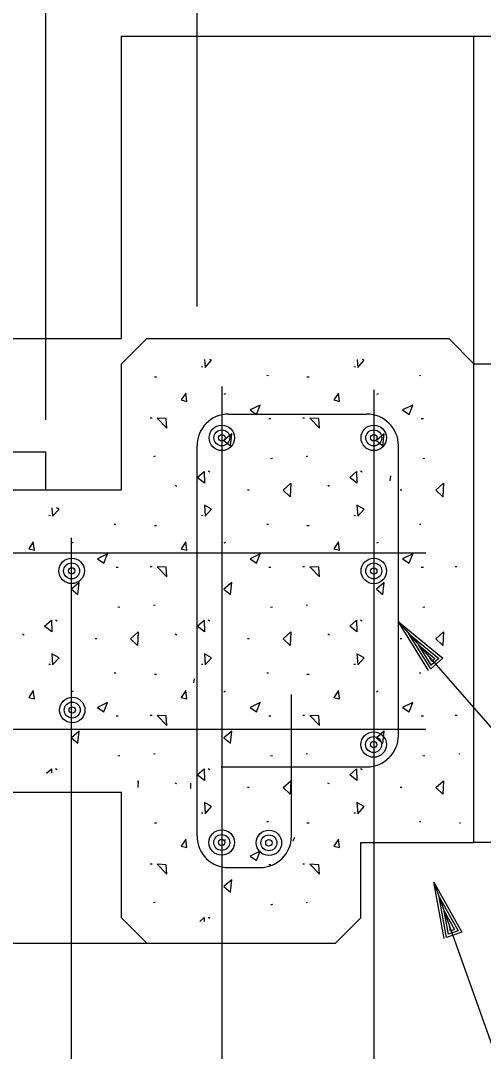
# Model space of a CAD drawing. Extents: x 22369.6 to 22428.3, y 22369.6 to 22415.
# Drawn here: x 22415.399 to 22417.442, y 22389.303 to 22393.849 of the extents above; entities that cross this region are included whole.
import ezdxf

# ---------------------------------------------------------------- set-up
doc = ezdxf.new("R2010")
doc.units = 0
for name, color, linetype in [('Level 1', 7, 'Continuous'), ('Level 10', 7, 'Continuous'), ('Level 2', 7, 'Continuous'), ('Level 7', 7, 'Continuous'), ('Level 8', 7, 'Continuous')]:
    doc.layers.add(name, color=color, linetype=linetype)

msp = doc.modelspace()

# ---------------------------------------------------------------- linework, layer by layer
at = {"layer": 'Level 1'}
for p, q in [((22416.1781, 22392.5884), (22416.1781, 22394.857)), ((22415.5114, 22392.0875), (22415.5114, 22394.474)), ((22416.2873, 22392.2348), (22416.2873, 22387.1052)), ((22416.9579, 22392.2201), (22416.9579, 22387.1201)), ((22417.0302, 22391.8186), (22417.0337, 22391.8411)), ((22415.6246, 22387.7446), (22415.6246, 22391.5683)), ((22417.0669, 22391.1969), (22418.9221, 22389.0824)), ((22417.0669, 22391.1969), (22417.0669, 22391.1969)), ((22417.1279, 22391.1274), (22417.1279, 22391.1274)), ((22416.1645, 22390.9277), (22416.1676, 22390.9452)), ((22416.1501, 22390.4629), (22416.1501, 22390.4863)), ((22416.6016, 22390.2296), (22416.6102, 22390.2479)), ((22417.2233, 22390.0497), (22417.9908, 22387.8989)), ((22417.2233, 22390.0497), (22417.2233, 22390.0497)), ((22417.2544, 22389.9627), (22417.2544, 22389.9627))]:
    msp.add_line(p, q, dxfattribs=at)
at = {"layer": 'Level 10'}
for p, q in [((22415.8447, 22392.3356), (22415.9559, 22392.4467)), ((22415.9559, 22392.4467), (22417.2892, 22392.4467)), ((22417.2892, 22392.4467), (22417.4003, 22392.3356)), ((22415.8447, 22391.78), (22415.8447, 22392.3356)), ((22417.4003, 22390.2245), (22417.4003, 22392.3356)), ((22416.317, 22392.1133), (22416.9278, 22392.1133)), ((22416.1781, 22390.2523), (22416.1781, 22391.9744)), ((22417.0669, 22390.6967), (22417.0669, 22391.9744)), ((22412.1504, 22391.78), (22415.8447, 22391.78)), ((22412.1504, 22391.5022), (22417.1882, 22391.5022)), ((22416.5947, 22390.2523), (22416.5947, 22390.8761)), ((22412.1504, 22390.7245), (22417.1882, 22390.7245)), ((22416.2841, 22390.5578), (22416.9266, 22390.5578)), ((22412.1504, 22390.4467), (22415.8447, 22390.4467)), ((22415.8447, 22389.8912), (22415.8447, 22390.4467)), ((22416.9003, 22389.8912), (22416.9003, 22390.2245)), ((22416.9003, 22390.2245), (22417.4003, 22390.2245)), ((22416.317, 22390.1134), (22416.4559, 22390.1134)), ((22415.8447, 22389.8912), (22415.9559, 22389.7801)), ((22416.9003, 22389.8912), (22416.7892, 22389.7801)), ((22415.9559, 22389.7801), (22416.7892, 22389.7801))]:
    msp.add_line(p, q, dxfattribs=at)
for centre, start, end in [((22416.317, 22391.9744), 90, 180), ((22416.9281, 22391.9744), 0, 90), ((22416.9281, 22390.6967), 270, 0), ((22416.317, 22390.2523), 180, 270), ((22416.4558, 22390.2523), 270, 0)]:
    msp.add_arc(centre, 0.1389, start, end, dxfattribs=at)
at = {"layer": 'Level 2'}
for p in [(22412.1504, 22391.9467), (22415.5114, 22391.78)]:
    msp.add_line(p, (22415.5114, 22391.9467), dxfattribs=at)
for points in [[(22417.2003, 22390.9822), (22417.0669, 22391.1969), (22417.2624, 22391.0368), (22417.2093, 22390.9902), (22417.1127, 22391.1448), (22417.2454, 22391.036), (22417.2113, 22391.0061), (22417.1566, 22391.0947), (22417.2283, 22391.0352), (22417.2143, 22391.0229), (22417.2024, 22391.0426)], [(22417.2682, 22389.801), (22417.2233, 22390.0497), (22417.3461, 22389.8288), (22417.2795, 22389.805), (22417.2466, 22389.9844), (22417.3299, 22389.8344), (22417.2872, 22389.8191), (22417.2691, 22389.9216), (22417.3138, 22389.8399), (22417.2962, 22389.8336), (22417.2923, 22389.8563)]]:
    msp.add_lwpolyline(points, dxfattribs=at)
for centre, radius in [((22416.2876, 22392.0087), 0.0562), ((22416.2876, 22392.0087), 0.0352), ((22416.9581, 22392.0087), 0.0562), ((22416.9581, 22392.0087), 0.0352), ((22416.2876, 22392.0087), 0.0141), ((22416.9581, 22392.0087), 0.0141), ((22415.6247, 22391.422), 0.0562), ((22416.9582, 22391.4217), 0.0562), ((22415.6247, 22391.422), 0.0352), ((22415.6247, 22391.422), 0.0141), ((22416.9582, 22391.4217), 0.0352), ((22416.9582, 22391.4217), 0.0141), ((22415.6274, 22390.8083), 0.0562), ((22415.6274, 22390.8083), 0.0352), ((22415.6274, 22390.8083), 0.0141), ((22416.9575, 22390.656), 0.0562), ((22416.9575, 22390.656), 0.0352), ((22416.9575, 22390.656), 0.0141), ((22416.287, 22390.2241), 0.0562), ((22416.287, 22390.2241), 0.0352), ((22416.4954, 22390.2226), 0.0562), ((22416.4954, 22390.2226), 0.0352), ((22416.287, 22390.2241), 0.0141), ((22416.4954, 22390.2226), 0.0141)]:
    msp.add_circle(centre, radius, dxfattribs=at)
at = {"layer": 'Level 7'}
for p, q in [((22415.8447, 22393.78), (22421.4835, 22393.78)), ((22415.8447, 22392.4467), (22415.8447, 22393.78)), ((22417.4003, 22392.3356), (22417.4003, 22393.78)), ((22412.1504, 22392.4467), (22415.8447, 22392.4467)), ((22417.4003, 22392.3356), (22417.4836, 22392.3356)), ((22417.4836, 22390.2245), (22417.4003, 22390.2245)), ((22412.1504, 22389.7801), (22415.9559, 22389.7801))]:
    msp.add_line(p, q, dxfattribs=at)
at = {"layer": 'Level 8'}
for p, q in [((22416.2041, 22392.321), (22416.1975, 22392.3215)), ((22416.8775, 22392.321), (22416.8708, 22392.3215)), ((22415.999, 22392.2763), (22415.99, 22392.2763)), ((22416.493, 22392.282), (22416.4863, 22392.2832)), ((22416.6723, 22392.2763), (22416.6633, 22392.2763)), ((22417.1663, 22392.282), (22417.1596, 22392.2832)), ((22416.3043, 22392.2035), (22416.2963, 22392.1995)), ((22416.9776, 22392.2035), (22416.9696, 22392.1995)), ((22415.9796, 22392.096), (22415.9711, 22392.096)), ((22416.5036, 22392.0928), (22416.4946, 22392.0928)), ((22416.653, 22392.096), (22416.6445, 22392.096)), ((22417.177, 22392.0928), (22417.168, 22392.0928)), ((22415.9928, 22391.9273), (22415.9863, 22391.9248)), ((22416.5108, 22391.9183), (22416.5018, 22391.9158)), ((22416.6661, 22391.9273), (22416.6596, 22391.9248)), ((22417.1841, 22391.9183), (22417.1751, 22391.9158)), ((22416.2341, 22391.8567), (22416.2266, 22391.8612)), ((22416.9075, 22391.8567), (22416.9, 22391.8612)), ((22416.089, 22391.7947), (22416.0818, 22391.798)), ((22416.7623, 22391.7947), (22416.7551, 22391.798)), ((22416.4088, 22391.7787), (22416.4015, 22391.778)), ((22417.0821, 22391.7787), (22417.0748, 22391.778)), ((22415.5308, 22391.6652), (22415.5241, 22391.6657)), ((22416.2041, 22391.6652), (22416.1975, 22391.6657)), ((22416.8775, 22391.6652), (22416.8708, 22391.6657)), ((22415.8196, 22391.6262), (22415.813, 22391.6273)), ((22415.999, 22391.6205), (22415.99, 22391.6205)), ((22416.493, 22391.6262), (22416.4863, 22391.6273)), ((22416.6723, 22391.6205), (22416.6633, 22391.6205)), ((22417.1663, 22391.6262), (22417.1596, 22391.6273)), ((22415.631, 22391.5477), (22415.623, 22391.5437)), ((22416.3043, 22391.5477), (22416.2963, 22391.5437)), ((22416.9776, 22391.5477), (22416.9696, 22391.5437)), ((22415.8303, 22391.437), (22415.8213, 22391.437)), ((22415.9796, 22391.4402), (22415.9711, 22391.4402)), ((22416.5036, 22391.437), (22416.4946, 22391.437)), ((22416.653, 22391.4402), (22416.6445, 22391.4402)), ((22417.177, 22391.437), (22417.168, 22391.437)), ((22417.3242, 22391.4402), (22417.3178, 22391.4402)), ((22415.8375, 22391.2625), (22415.8285, 22391.26)), ((22415.9928, 22391.2715), (22415.9863, 22391.269)), ((22416.5108, 22391.2625), (22416.5018, 22391.26)), ((22416.6661, 22391.2715), (22416.6596, 22391.269)), ((22417.1841, 22391.2625), (22417.1751, 22391.26)), ((22415.5608, 22391.2008), (22415.5533, 22391.2053)), ((22416.2341, 22391.2008), (22416.2266, 22391.2053)), ((22416.9075, 22391.2008), (22416.9, 22391.2053)), ((22417.0669, 22391.1969), (22417.0669, 22391.1969)), ((22415.4156, 22391.1388), (22415.4085, 22391.1422)), ((22415.7355, 22391.1228), (22415.7281, 22391.1222)), ((22416.089, 22391.1388), (22416.0818, 22391.1422)), ((22416.4088, 22391.1228), (22416.4015, 22391.1222)), ((22416.7623, 22391.1388), (22416.7551, 22391.1422)), ((22417.0821, 22391.1228), (22417.0748, 22391.1222)), ((22417.1127, 22391.1448), (22417.1127, 22391.1448)), ((22415.5308, 22391.0093), (22415.5241, 22391.0098)), ((22416.2041, 22391.0093), (22416.1975, 22391.0098)), ((22416.8775, 22391.0093), (22416.8708, 22391.0098)), ((22415.8196, 22390.9703), (22415.813, 22390.9715)), ((22415.999, 22390.9647), (22415.99, 22390.9647)), ((22416.493, 22390.9703), (22416.4863, 22390.9715)), ((22416.6723, 22390.9647), (22416.6633, 22390.9647)), ((22417.1663, 22390.9703), (22417.1596, 22390.9715)), ((22415.631, 22390.8918), (22415.623, 22390.8878)), ((22416.3043, 22390.8918), (22416.2963, 22390.8878)), ((22416.9776, 22390.8918), (22416.9696, 22390.8878)), ((22415.8303, 22390.7812), (22415.8213, 22390.7812)), ((22415.9796, 22390.7843), (22415.9711, 22390.7843)), ((22416.5036, 22390.7812), (22416.4946, 22390.7812)), ((22416.653, 22390.7843), (22416.6445, 22390.7843)), ((22417.177, 22390.7812), (22417.168, 22390.7812)), ((22417.3263, 22390.7843), (22417.3178, 22390.7843)), ((22415.9928, 22390.6157), (22415.9863, 22390.6132)), ((22416.6661, 22390.6157), (22416.6596, 22390.6132)), ((22417.3364, 22390.6145), (22417.333, 22390.6132)), ((22415.8375, 22390.6067), (22415.8285, 22390.6042)), ((22416.5108, 22390.6067), (22416.5018, 22390.6042)), ((22417.1841, 22390.6067), (22417.1751, 22390.6042)), ((22415.5608, 22390.545), (22415.5533, 22390.5495)), ((22416.2341, 22390.545), (22416.2266, 22390.5495)), ((22416.9075, 22390.545), (22416.9, 22390.5495)), ((22416.089, 22390.483), (22416.0818, 22390.4863)), ((22416.7623, 22390.483), (22416.7551, 22390.4863)), ((22416.4088, 22390.467), (22416.4015, 22390.4663)), ((22417.0821, 22390.467), (22417.0748, 22390.4663)), ((22416.2041, 22390.3535), (22416.1975, 22390.354)), ((22416.8775, 22390.3535), (22416.8708, 22390.354)), ((22415.999, 22390.3088), (22415.99, 22390.3088)), ((22416.493, 22390.3145), (22416.4863, 22390.3157)), ((22416.6723, 22390.3088), (22416.6633, 22390.3088)), ((22417.1663, 22390.3145), (22417.1596, 22390.3157)), ((22417.3409, 22390.3088), (22417.3366, 22390.3088)), ((22416.3043, 22390.236), (22416.2963, 22390.232)), ((22415.9796, 22390.1285), (22415.9711, 22390.1285)), ((22416.5036, 22390.1253), (22416.4946, 22390.1253)), ((22416.653, 22390.1285), (22416.6445, 22390.1285)), ((22417.2233, 22390.0497), (22417.2233, 22390.0497)), ((22417.2466, 22389.9844), (22417.2466, 22389.9844)), ((22415.9928, 22389.9598), (22415.9863, 22389.9573)), ((22416.5108, 22389.9508), (22416.5018, 22389.9483)), ((22416.6661, 22389.9598), (22416.6596, 22389.9573)), ((22416.2341, 22389.8892), (22416.2266, 22389.8937))]:
    msp.add_line(p, q, dxfattribs=at)
for points in [[(22416.2114, 22392.3544), (22416.2138, 22392.3187), (22416.2423, 22392.3507), (22416.2352, 22392.3544)], [(22416.8847, 22392.3544), (22416.8871, 22392.3187), (22416.9156, 22392.3507), (22416.9085, 22392.3544)], [(22415.5379, 22391.7007), (22415.5405, 22391.6628), (22415.569, 22391.6948), (22415.5579, 22391.7007)], [(22415.5143, 22390.5301), (22415.5358, 22390.5492), (22415.5363, 22390.5301)], [(22415.9154, 22390.4935), (22415.919, 22390.4967), (22415.9173, 22390.4669)], [(22416.19, 22389.8764), (22416.2091, 22389.8933), (22416.2096, 22389.8764)]]:
    msp.add_lwpolyline(points, dxfattribs=at)
for points in [[(22416.1336, 22392.1697), (22416.129, 22392.2062), (22416.1085, 22392.1757)], [(22416.807, 22392.1697), (22416.8023, 22392.2062), (22416.7818, 22392.1757)], [(22416.4406, 22392.1123), (22416.4565, 22392.1532), (22416.4123, 22392.1317)], [(22417.114, 22392.1123), (22417.1298, 22392.1532), (22417.0856, 22392.1317)], [(22416.0421, 22392.0938), (22416.0021, 22392.096), (22416.0455, 22392.0517)], [(22416.7155, 22392.0938), (22416.6755, 22392.096), (22416.7188, 22392.0517)], [(22416.3313, 22392.0268), (22416.2971, 22391.997), (22416.3255, 22391.9732)], [(22417.0046, 22392.0268), (22416.9705, 22391.997), (22416.9988, 22391.9732)], [(22416.2105, 22391.8095), (22416.1785, 22391.8337), (22416.2091, 22391.8608)], [(22416.8838, 22391.8095), (22416.8518, 22391.8337), (22416.8825, 22391.8608)], [(22416.589, 22391.7493), (22416.5581, 22391.7778), (22416.5923, 22391.8083)], [(22417.2623, 22391.7493), (22417.2315, 22391.7778), (22417.2656, 22391.8083)], [(22416.2138, 22391.6628), (22416.2423, 22391.6948), (22416.2105, 22391.7118)], [(22416.8871, 22391.6628), (22416.9156, 22391.6948), (22416.8838, 22391.7118)], [(22415.4603, 22391.5138), (22415.4556, 22391.5503), (22415.4351, 22391.5198)], [(22416.1336, 22391.5138), (22416.129, 22391.5503), (22416.1085, 22391.5198)], [(22416.807, 22391.5138), (22416.8023, 22391.5503), (22416.7818, 22391.5198)], [(22415.7673, 22391.4565), (22415.7831, 22391.4973), (22415.739, 22391.4758)], [(22416.4406, 22391.4565), (22416.4565, 22391.4973), (22416.4123, 22391.4758)], [(22417.114, 22391.4565), (22417.1298, 22391.4973), (22417.0856, 22391.4758)], [(22416.0421, 22391.438), (22416.0021, 22391.4402), (22416.0455, 22391.3958)], [(22416.7155, 22391.438), (22416.6755, 22391.4402), (22416.7188, 22391.3958)], [(22415.658, 22391.371), (22415.6238, 22391.3412), (22415.6521, 22391.3173)], [(22416.3313, 22391.371), (22416.2971, 22391.3412), (22416.3255, 22391.3173)], [(22417.0046, 22391.371), (22416.9705, 22391.3412), (22416.9988, 22391.3173)], [(22415.5371, 22391.1537), (22415.5051, 22391.1778), (22415.5358, 22391.205)], [(22416.2105, 22391.1537), (22416.1785, 22391.1778), (22416.2091, 22391.205)], [(22416.8838, 22391.1537), (22416.8518, 22391.1778), (22416.8825, 22391.205)], [(22415.9156, 22391.0935), (22415.8848, 22391.122), (22415.919, 22391.1525)], [(22416.589, 22391.0935), (22416.5581, 22391.122), (22416.5923, 22391.1525)], [(22417.2623, 22391.0935), (22417.2315, 22391.122), (22417.2656, 22391.1525)], [(22415.5405, 22391.007), (22415.569, 22391.039), (22415.5371, 22391.056)], [(22416.2138, 22391.007), (22416.2423, 22391.039), (22416.2105, 22391.056)], [(22416.8871, 22391.007), (22416.9156, 22391.039), (22416.8838, 22391.056)], [(22415.4603, 22390.858), (22415.4556, 22390.8945), (22415.4351, 22390.864)], [(22416.1336, 22390.858), (22416.129, 22390.8945), (22416.1085, 22390.864)], [(22416.807, 22390.858), (22416.8023, 22390.8945), (22416.7818, 22390.864)], [(22415.7673, 22390.8007), (22415.7831, 22390.8415), (22415.739, 22390.82)], [(22416.4406, 22390.8007), (22416.4565, 22390.8415), (22416.4123, 22390.82)], [(22417.114, 22390.8007), (22417.1298, 22390.8415), (22417.0856, 22390.82)], [(22416.0421, 22390.7822), (22416.0021, 22390.7843), (22416.0455, 22390.74)], [(22416.7155, 22390.7822), (22416.6755, 22390.7843), (22416.7188, 22390.74)], [(22415.658, 22390.7152), (22415.6238, 22390.6853), (22415.6521, 22390.6615)], [(22416.3313, 22390.7152), (22416.2971, 22390.6853), (22416.3255, 22390.6615)], [(22417.0046, 22390.7152), (22416.9705, 22390.6853), (22416.9988, 22390.6615)], [(22416.2105, 22390.4978), (22416.1785, 22390.522), (22416.2091, 22390.5492)], [(22416.8838, 22390.4978), (22416.8518, 22390.522), (22416.8825, 22390.5492)], [(22416.589, 22390.4377), (22416.5581, 22390.4662), (22416.5923, 22390.4967)], [(22417.2623, 22390.4377), (22417.2315, 22390.4662), (22417.2656, 22390.4967)], [(22416.2138, 22390.3512), (22416.2423, 22390.3832), (22416.2105, 22390.4002)], [(22416.8871, 22390.3512), (22416.9156, 22390.3832), (22416.8838, 22390.4002)], [(22416.1336, 22390.2022), (22416.129, 22390.2387), (22416.1085, 22390.2082)], [(22416.807, 22390.2022), (22416.8023, 22390.2387), (22416.7818, 22390.2082)], [(22416.4406, 22390.1448), (22416.4565, 22390.1857), (22416.4123, 22390.1642)], [(22416.0421, 22390.1263), (22416.0021, 22390.1285), (22416.0455, 22390.0842)], [(22416.7155, 22390.1263), (22416.6755, 22390.1285), (22416.7188, 22390.0842)], [(22416.3313, 22390.0593), (22416.2971, 22390.0295), (22416.3255, 22390.0057)]]:
    msp.add_lwpolyline(points, close=True, dxfattribs=at)

doc.saveas('drawing.dxf')
